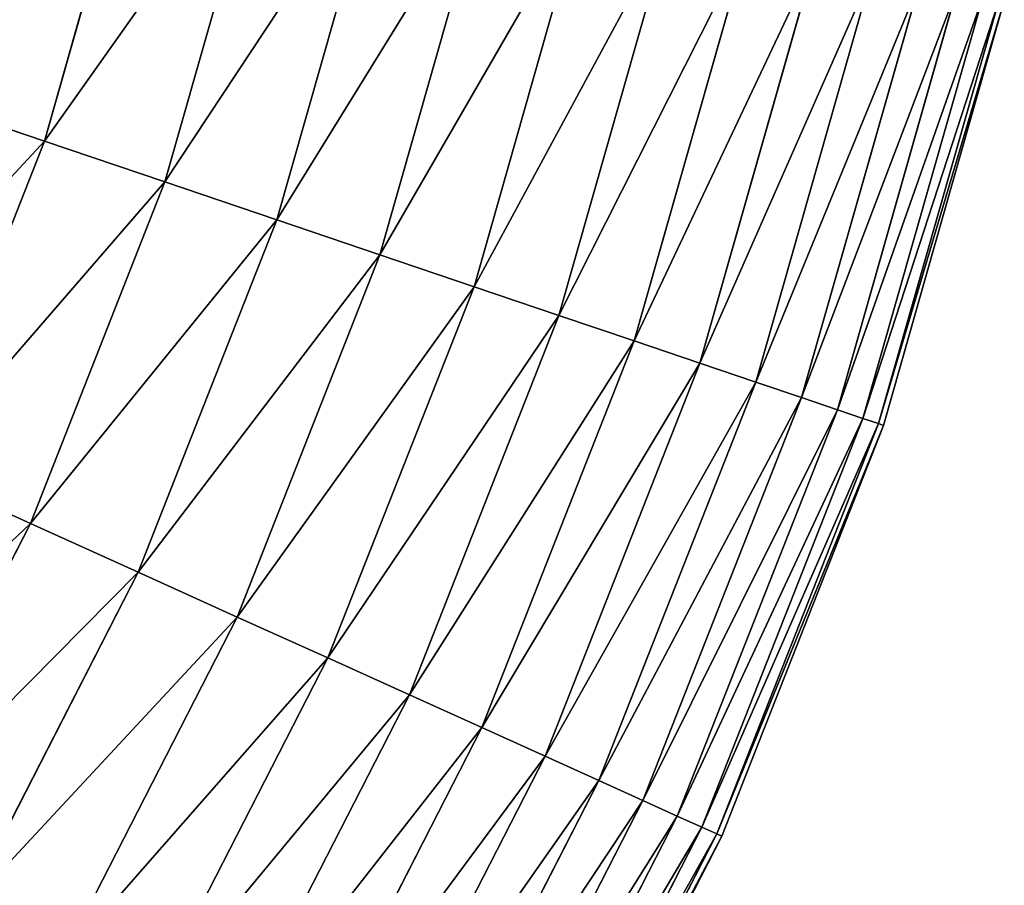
# Model space of a CAD drawing. Extents: x 5 to 635, y -14 to 121.
# Tile 416 of 453: x 623 to 634, y 32 to 42. Entities that reach past the tile are written whole.
import ezdxf

# ---------------------------------------------------------------- set-up
doc = ezdxf.new("R2010")
doc.units = 0
doc.layers.get('0').update_dxf_attribs({"color": 13, "linetype": 'CONTINUOUS'})

# ---------------------------------------------------------------- blocks, each defined once
blk = doc.blocks.new('COMPONENT_4')
for p, q in [((88.003, 37.1, 20.155), (89.082, 40.89, 20.155)), ((88.003, 37.1, 79.725), (89.082, 40.89, 79.725)), ((89.343, 36.647, 22.161), (90.46, 40.569, 22.161)), ((89.343, 36.647, 77.718), (90.46, 40.569, 77.718)), ((90.588, 36.225, 24.235), (91.74, 40.272, 24.235)), ((90.588, 36.225, 75.645), (91.74, 40.272, 75.645)), ((91.735, 35.837, 26.37), (92.92, 39.998, 26.37)), ((91.735, 35.837, 73.51), (92.92, 39.998, 73.51)), ((92.782, 35.482, 28.562), (93.996, 39.748, 28.562)), ((92.782, 35.482, 71.318), (93.996, 39.748, 71.318)), ((93.725, 35.163, 30.806), (94.966, 39.523, 30.806)), ((93.725, 35.163, 69.074), (94.966, 39.523, 69.074)), ((94.562, 34.88, 33.095), (95.827, 39.323, 33.095)), ((94.562, 34.88, 66.784), (95.827, 39.323, 66.784)), ((95.292, 34.632, 35.426), (96.578, 39.148, 35.426)), ((95.292, 34.632, 64.454), (96.578, 39.148, 64.454)), ((95.913, 34.422, 37.791), (97.216, 39, 37.791)), ((95.913, 34.422, 62.089), (97.216, 39, 62.089)), ((96.423, 34.25, 40.185), (97.741, 38.878, 40.185)), ((96.423, 34.25, 59.694), (97.741, 38.878, 59.694)), ((96.821, 34.115, 42.603), (98.15, 38.783, 42.603)), ((96.821, 34.115, 57.276), (98.15, 38.783, 57.276)), ((97.106, 34.018, 45.039), (98.443, 38.715, 45.039)), ((97.106, 34.018, 54.841), (98.443, 38.715, 54.841)), ((97.277, 33.96, 47.486), (98.619, 38.674, 47.486)), ((97.277, 33.96, 52.393), (98.619, 38.674, 52.393)), ((97.334, 33.941, 49.94), (98.678, 38.66, 49.94)), ((86.571, 37.585, 18.22), (88.003, 37.1, 20.155)), ((88.003, 37.1, 79.725), (86.571, 37.585, 81.659)), ((86.558, 33.435, 20.155), (88.003, 37.1, 20.155)), ((86.558, 33.435, 79.725), (88.003, 37.1, 79.725)), ((88.003, 37.1, 20.155), (89.343, 36.647, 22.161)), ((89.343, 36.647, 77.718), (88.003, 37.1, 79.725)), ((87.847, 32.852, 22.161), (89.343, 36.647, 22.161)), ((87.847, 32.852, 77.718), (89.343, 36.647, 77.718)), ((89.343, 36.647, 22.161), (90.588, 36.225, 24.235)), ((90.588, 36.225, 75.645), (89.343, 36.647, 77.718)), ((89.045, 32.31, 24.235), (90.588, 36.225, 24.235)), ((89.045, 32.31, 75.645), (90.588, 36.225, 75.645)), ((90.588, 36.225, 24.235), (91.735, 35.837, 26.37)), ((91.735, 35.837, 73.51), (90.588, 36.225, 75.645)), ((90.148, 31.811, 26.37), (91.735, 35.837, 26.37)), ((90.148, 31.811, 73.51), (91.735, 35.837, 73.51)), ((91.735, 35.837, 26.37), (92.782, 35.482, 28.562)), ((92.782, 35.482, 71.318), (91.735, 35.837, 73.51)), ((91.155, 31.356, 28.562), (92.782, 35.482, 28.562)), ((91.155, 31.356, 71.318), (92.782, 35.482, 71.318)), ((92.782, 35.482, 28.562), (93.725, 35.163, 30.806)), ((93.725, 35.163, 69.074), (92.782, 35.482, 71.318)), ((92.062, 30.946, 30.806), (93.725, 35.163, 30.806)), ((92.062, 30.946, 69.074), (93.725, 35.163, 69.074)), ((93.725, 35.163, 30.806), (94.562, 34.88, 33.095)), ((94.562, 34.88, 66.784), (93.725, 35.163, 69.074)), ((92.868, 30.582, 33.095), (94.562, 34.88, 33.095)), ((92.868, 30.582, 66.784), (94.562, 34.88, 66.784)), ((94.562, 34.88, 33.095), (95.292, 34.632, 35.426)), ((95.292, 34.632, 64.454), (94.562, 34.88, 66.784)), ((93.57, 30.264, 35.426), (95.292, 34.632, 35.426)), ((93.57, 30.264, 64.454), (95.292, 34.632, 64.454)), ((95.292, 34.632, 35.426), (95.913, 34.422, 37.791)), ((95.913, 34.422, 62.089), (95.292, 34.632, 64.454)), ((94.168, 29.994, 37.791), (95.913, 34.422, 37.791)), ((94.168, 29.994, 62.089), (95.913, 34.422, 62.089)), ((95.913, 34.422, 37.791), (96.423, 34.25, 40.185)), ((96.423, 34.25, 59.694), (95.913, 34.422, 62.089)), ((94.658, 29.773, 40.185), (96.423, 34.25, 40.185)), ((94.658, 29.773, 59.694), (96.423, 34.25, 59.694)), ((96.423, 34.25, 40.185), (96.821, 34.115, 42.603)), ((96.821, 34.115, 57.276), (96.423, 34.25, 59.694)), ((95.041, 29.6, 42.603), (96.821, 34.115, 42.603)), ((95.041, 29.6, 57.276), (96.821, 34.115, 57.276)), ((96.821, 34.115, 42.603), (97.106, 34.018, 45.039)), ((97.106, 34.018, 54.841), (96.821, 34.115, 57.276)), ((95.315, 29.476, 45.039), (97.106, 34.018, 45.039)), ((95.315, 29.476, 54.841), (97.106, 34.018, 54.841)), ((95.48, 29.401, 47.486), (97.277, 33.96, 47.486)), ((95.48, 29.401, 52.393), (97.277, 33.96, 52.393)), ((97.106, 34.018, 45.039), (97.277, 33.96, 47.486)), ((97.277, 33.96, 52.393), (97.106, 34.018, 54.841)), ((97.277, 33.96, 47.486), (97.334, 33.941, 49.94)), ((97.334, 33.941, 49.94), (97.277, 33.96, 52.393)), ((95.535, 29.376, 49.94), (97.334, 33.941, 49.94)), ((86.558, 33.435, 20.155), (87.847, 32.852, 22.161)), ((86.558, 33.435, 79.725), (87.847, 32.852, 77.718)), ((85.986, 29.222, 22.161), (87.847, 32.852, 22.161)), ((85.986, 29.222, 77.718), (87.847, 32.852, 77.718)), ((87.847, 32.852, 22.161), (89.045, 32.31, 24.235)), ((87.847, 32.852, 77.718), (89.045, 32.31, 75.645)), ((87.125, 28.566, 24.235), (89.045, 32.31, 24.235)), ((87.125, 28.566, 75.645), (89.045, 32.31, 75.645)), ((89.045, 32.31, 24.235), (90.148, 31.811, 26.37)), ((89.045, 32.31, 75.645), (90.148, 31.811, 73.51)), ((88.175, 27.961, 26.37), (90.148, 31.811, 26.37)), ((88.175, 27.961, 73.51), (90.148, 31.811, 73.51)), ((90.148, 31.811, 26.37), (91.155, 31.356, 28.562)), ((90.148, 31.811, 73.51), (91.155, 31.356, 71.318)), ((89.132, 27.41, 28.562), (91.155, 31.356, 28.562)), ((89.132, 27.41, 71.318), (91.155, 31.356, 71.318)), ((91.155, 31.356, 28.562), (92.062, 30.946, 30.806)), ((91.155, 31.356, 71.318), (92.062, 30.946, 69.074)), ((89.995, 26.912, 30.806), (92.062, 30.946, 30.806)), ((89.995, 26.912, 69.074), (92.062, 30.946, 69.074)), ((92.062, 30.946, 30.806), (92.868, 30.582, 33.095)), ((92.062, 30.946, 69.074), (92.868, 30.582, 66.784)), ((90.761, 26.471, 33.095), (92.868, 30.582, 33.095)), ((90.761, 26.471, 66.784), (92.868, 30.582, 66.784)), ((92.868, 30.582, 33.095), (93.57, 30.264, 35.426)), ((92.868, 30.582, 66.784), (93.57, 30.264, 64.454)), ((91.429, 26.086, 35.426), (93.57, 30.264, 35.426)), ((91.429, 26.086, 64.454), (93.57, 30.264, 64.454)), ((93.57, 30.264, 35.426), (94.168, 29.994, 37.791)), ((93.57, 30.264, 64.454), (94.168, 29.994, 62.089)), ((91.996, 25.759, 37.791), (94.168, 29.994, 37.791)), ((91.996, 25.759, 62.089), (94.168, 29.994, 62.089)), ((94.168, 29.994, 37.791), (94.658, 29.773, 40.185)), ((94.168, 29.994, 62.089), (94.658, 29.773, 59.694)), ((92.463, 25.49, 40.185), (94.658, 29.773, 40.185)), ((92.463, 25.49, 59.694), (94.658, 29.773, 59.694)), ((94.658, 29.773, 40.185), (95.041, 29.6, 42.603)), ((94.658, 29.773, 59.694), (95.041, 29.6, 57.276)), ((92.827, 25.28, 42.603), (95.041, 29.6, 42.603)), ((92.827, 25.28, 57.276), (95.041, 29.6, 57.276)), ((95.041, 29.6, 42.603), (95.315, 29.476, 45.039)), ((95.041, 29.6, 57.276), (95.315, 29.476, 54.841)), ((93.087, 25.13, 45.039), (95.315, 29.476, 45.039)), ((93.087, 25.13, 54.841), (95.315, 29.476, 54.841)), ((95.315, 29.476, 45.039), (95.48, 29.401, 47.486)), ((95.315, 29.476, 54.841), (95.48, 29.401, 52.393)), ((93.244, 25.04, 47.486), (95.48, 29.401, 47.486)), ((93.244, 25.04, 52.393), (95.48, 29.401, 52.393)), ((93.296, 25.01, 49.94), (95.535, 29.376, 49.94)), ((95.48, 29.401, 47.486), (95.535, 29.376, 49.94)), ((95.48, 29.401, 52.393), (95.535, 29.376, 49.94))]:
    blk.add_line(p, q)
mesh = blk.add_polyface()
corners = [(86.571, 37.585, 18.22), (89.082, 40.89, 20.155), (88.003, 37.1, 20.155), (87.609, 41.232, 18.22)]
mesh.append_faces([[corners[k] for k in face] for face in [(0, 1, 2), (1, 0, 3)]], dxfattribs={"vtx0": -1})
mesh = blk.add_polyface()
corners = [(89.082, 40.89, 79.725), (86.571, 37.585, 81.659), (88.003, 37.1, 79.725), (87.609, 41.232, 81.659)]
mesh.append_faces([[corners[k] for k in face] for face in [(0, 1, 2), (1, 0, 3)]], dxfattribs={"vtx0": -1})
mesh = blk.add_polyface()
corners = [(88.003, 37.1, 20.155), (90.46, 40.569, 22.161), (89.343, 36.647, 22.161), (89.082, 40.89, 20.155)]
mesh.append_faces([[corners[k] for k in face] for face in [(0, 1, 2), (1, 0, 3)]], dxfattribs={"vtx0": -1})
mesh = blk.add_polyface()
corners = [(90.46, 40.569, 77.718), (88.003, 37.1, 79.725), (89.343, 36.647, 77.718), (89.082, 40.89, 79.725)]
mesh.append_faces([[corners[k] for k in face] for face in [(0, 1, 2), (1, 0, 3)]], dxfattribs={"vtx0": -1})
mesh = blk.add_polyface()
corners = [(89.343, 36.647, 22.161), (91.74, 40.272, 24.235), (90.588, 36.225, 24.235), (90.46, 40.569, 22.161)]
mesh.append_faces([[corners[k] for k in face] for face in [(0, 1, 2), (1, 0, 3)]], dxfattribs={"vtx0": -1})
mesh = blk.add_polyface()
corners = [(91.74, 40.272, 75.645), (89.343, 36.647, 77.718), (90.588, 36.225, 75.645), (90.46, 40.569, 77.718)]
mesh.append_faces([[corners[k] for k in face] for face in [(0, 1, 2), (1, 0, 3)]], dxfattribs={"vtx0": -1})
mesh = blk.add_polyface()
corners = [(90.588, 36.225, 24.235), (92.92, 39.998, 26.37), (91.735, 35.837, 26.37), (91.74, 40.272, 24.235)]
mesh.append_faces([[corners[k] for k in face] for face in [(0, 1, 2), (1, 0, 3)]], dxfattribs={"vtx0": -1})
mesh = blk.add_polyface()
corners = [(92.92, 39.998, 73.51), (90.588, 36.225, 75.645), (91.735, 35.837, 73.51), (91.74, 40.272, 75.645)]
mesh.append_faces([[corners[k] for k in face] for face in [(0, 1, 2), (1, 0, 3)]], dxfattribs={"vtx0": -1})
mesh = blk.add_polyface()
corners = [(91.735, 35.837, 26.37), (93.996, 39.748, 28.562), (92.782, 35.482, 28.562), (92.92, 39.998, 26.37)]
mesh.append_faces([[corners[k] for k in face] for face in [(0, 1, 2), (1, 0, 3)]], dxfattribs={"vtx0": -1})
mesh = blk.add_polyface()
corners = [(93.996, 39.748, 71.318), (91.735, 35.837, 73.51), (92.782, 35.482, 71.318), (92.92, 39.998, 73.51)]
mesh.append_faces([[corners[k] for k in face] for face in [(0, 1, 2), (1, 0, 3)]], dxfattribs={"vtx0": -1})
mesh = blk.add_polyface()
corners = [(92.782, 35.482, 28.562), (94.966, 39.523, 30.806), (93.725, 35.163, 30.806), (93.996, 39.748, 28.562)]
mesh.append_faces([[corners[k] for k in face] for face in [(0, 1, 2), (1, 0, 3)]], dxfattribs={"vtx0": -1})
mesh = blk.add_polyface()
corners = [(94.966, 39.523, 69.074), (92.782, 35.482, 71.318), (93.725, 35.163, 69.074), (93.996, 39.748, 71.318)]
mesh.append_faces([[corners[k] for k in face] for face in [(0, 1, 2), (1, 0, 3)]], dxfattribs={"vtx0": -1})
mesh = blk.add_polyface()
corners = [(93.725, 35.163, 30.806), (95.827, 39.323, 33.095), (94.562, 34.88, 33.095), (94.966, 39.523, 30.806)]
mesh.append_faces([[corners[k] for k in face] for face in [(0, 1, 2), (1, 0, 3)]], dxfattribs={"vtx0": -1})
mesh = blk.add_polyface()
corners = [(95.827, 39.323, 66.784), (93.725, 35.163, 69.074), (94.562, 34.88, 66.784), (94.966, 39.523, 69.074)]
mesh.append_faces([[corners[k] for k in face] for face in [(0, 1, 2), (1, 0, 3)]], dxfattribs={"vtx0": -1})
mesh = blk.add_polyface()
corners = [(94.562, 34.88, 33.095), (96.578, 39.148, 35.426), (95.292, 34.632, 35.426), (95.827, 39.323, 33.095)]
mesh.append_faces([[corners[k] for k in face] for face in [(0, 1, 2), (1, 0, 3)]], dxfattribs={"vtx0": -1})
mesh = blk.add_polyface()
corners = [(96.578, 39.148, 64.454), (94.562, 34.88, 66.784), (95.292, 34.632, 64.454), (95.827, 39.323, 66.784)]
mesh.append_faces([[corners[k] for k in face] for face in [(0, 1, 2), (1, 0, 3)]], dxfattribs={"vtx0": -1})
mesh = blk.add_polyface()
corners = [(95.292, 34.632, 35.426), (97.216, 39, 37.791), (95.913, 34.422, 37.791), (96.578, 39.148, 35.426)]
mesh.append_faces([[corners[k] for k in face] for face in [(0, 1, 2), (1, 0, 3)]], dxfattribs={"vtx0": -1})
mesh = blk.add_polyface()
corners = [(97.216, 39, 62.089), (95.292, 34.632, 64.454), (95.913, 34.422, 62.089), (96.578, 39.148, 64.454)]
mesh.append_faces([[corners[k] for k in face] for face in [(0, 1, 2), (1, 0, 3)]], dxfattribs={"vtx0": -1})
mesh = blk.add_polyface()
corners = [(95.913, 34.422, 37.791), (97.741, 38.878, 40.185), (96.423, 34.25, 40.185), (97.216, 39, 37.791)]
mesh.append_faces([[corners[k] for k in face] for face in [(0, 1, 2), (1, 0, 3)]], dxfattribs={"vtx0": -1})
mesh = blk.add_polyface()
corners = [(97.741, 38.878, 59.694), (95.913, 34.422, 62.089), (96.423, 34.25, 59.694), (97.216, 39, 62.089)]
mesh.append_faces([[corners[k] for k in face] for face in [(0, 1, 2), (1, 0, 3)]], dxfattribs={"vtx0": -1})
mesh = blk.add_polyface()
corners = [(96.423, 34.25, 40.185), (98.15, 38.783, 42.603), (96.821, 34.115, 42.603), (97.741, 38.878, 40.185)]
mesh.append_faces([[corners[k] for k in face] for face in [(0, 1, 2), (1, 0, 3)]], dxfattribs={"vtx0": -1})
mesh = blk.add_polyface()
corners = [(98.15, 38.783, 57.276), (96.423, 34.25, 59.694), (96.821, 34.115, 57.276), (97.741, 38.878, 59.694)]
mesh.append_faces([[corners[k] for k in face] for face in [(0, 1, 2), (1, 0, 3)]], dxfattribs={"vtx0": -1})
mesh = blk.add_polyface()
corners = [(96.821, 34.115, 42.603), (98.443, 38.715, 45.039), (97.106, 34.018, 45.039), (98.15, 38.783, 42.603)]
mesh.append_faces([[corners[k] for k in face] for face in [(0, 1, 2), (1, 0, 3)]], dxfattribs={"vtx0": -1})
mesh = blk.add_polyface()
corners = [(98.443, 38.715, 54.841), (96.821, 34.115, 57.276), (97.106, 34.018, 54.841), (98.15, 38.783, 57.276)]
mesh.append_faces([[corners[k] for k in face] for face in [(0, 1, 2), (1, 0, 3)]], dxfattribs={"vtx0": -1})
mesh = blk.add_polyface()
corners = [(97.106, 34.018, 45.039), (98.619, 38.674, 47.486), (97.277, 33.96, 47.486), (98.443, 38.715, 45.039)]
mesh.append_faces([[corners[k] for k in face] for face in [(0, 1, 2), (1, 0, 3)]], dxfattribs={"vtx0": -1})
mesh = blk.add_polyface()
corners = [(98.619, 38.674, 52.393), (97.106, 34.018, 54.841), (97.277, 33.96, 52.393), (98.443, 38.715, 54.841)]
mesh.append_faces([[corners[k] for k in face] for face in [(0, 1, 2), (1, 0, 3)]], dxfattribs={"vtx0": -1})
mesh = blk.add_polyface()
corners = [(97.277, 33.96, 47.486), (98.678, 38.66, 49.94), (97.334, 33.941, 49.94), (98.619, 38.674, 47.486)]
mesh.append_faces([[corners[k] for k in face] for face in [(0, 1, 2), (1, 0, 3)]], dxfattribs={"vtx0": -1})
mesh = blk.add_polyface()
corners = [(98.678, 38.66, 49.94), (97.277, 33.96, 52.393), (97.334, 33.941, 49.94), (98.619, 38.674, 52.393)]
mesh.append_faces([[corners[k] for k in face] for face in [(0, 1, 2), (1, 0, 3)]], dxfattribs={"vtx0": -1})
mesh = blk.add_polyface()
corners = [(85.18, 34.058, 18.22), (88.003, 37.1, 20.155), (86.558, 33.435, 20.155), (86.571, 37.585, 18.22)]
mesh.append_faces([[corners[k] for k in face] for face in [(0, 1, 2), (1, 0, 3)]], dxfattribs={"vtx0": -1})
mesh = blk.add_polyface()
corners = [(88.003, 37.1, 79.725), (85.18, 34.058, 81.659), (86.558, 33.435, 79.725), (86.571, 37.585, 81.659)]
mesh.append_faces([[corners[k] for k in face] for face in [(0, 1, 2), (1, 0, 3)]], dxfattribs={"vtx0": -1})
mesh = blk.add_polyface()
corners = [(86.558, 33.435, 20.155), (89.343, 36.647, 22.161), (87.847, 32.852, 22.161), (88.003, 37.1, 20.155)]
mesh.append_faces([[corners[k] for k in face] for face in [(0, 1, 2), (1, 0, 3)]], dxfattribs={"vtx0": -1})
mesh = blk.add_polyface()
corners = [(89.343, 36.647, 77.718), (86.558, 33.435, 79.725), (87.847, 32.852, 77.718), (88.003, 37.1, 79.725)]
mesh.append_faces([[corners[k] for k in face] for face in [(0, 1, 2), (1, 0, 3)]], dxfattribs={"vtx0": -1})
mesh = blk.add_polyface()
corners = [(87.847, 32.852, 22.161), (90.588, 36.225, 24.235), (89.045, 32.31, 24.235), (89.343, 36.647, 22.161)]
mesh.append_faces([[corners[k] for k in face] for face in [(0, 1, 2), (1, 0, 3)]], dxfattribs={"vtx0": -1})
mesh = blk.add_polyface()
corners = [(90.588, 36.225, 75.645), (87.847, 32.852, 77.718), (89.045, 32.31, 75.645), (89.343, 36.647, 77.718)]
mesh.append_faces([[corners[k] for k in face] for face in [(0, 1, 2), (1, 0, 3)]], dxfattribs={"vtx0": -1})
mesh = blk.add_polyface()
corners = [(89.045, 32.31, 24.235), (91.735, 35.837, 26.37), (90.148, 31.811, 26.37), (90.588, 36.225, 24.235)]
mesh.append_faces([[corners[k] for k in face] for face in [(0, 1, 2), (1, 0, 3)]], dxfattribs={"vtx0": -1})
mesh = blk.add_polyface()
corners = [(91.735, 35.837, 73.51), (89.045, 32.31, 75.645), (90.148, 31.811, 73.51), (90.588, 36.225, 75.645)]
mesh.append_faces([[corners[k] for k in face] for face in [(0, 1, 2), (1, 0, 3)]], dxfattribs={"vtx0": -1})
mesh = blk.add_polyface()
corners = [(90.148, 31.811, 26.37), (92.782, 35.482, 28.562), (91.155, 31.356, 28.562), (91.735, 35.837, 26.37)]
mesh.append_faces([[corners[k] for k in face] for face in [(0, 1, 2), (1, 0, 3)]], dxfattribs={"vtx0": -1})
mesh = blk.add_polyface()
corners = [(92.782, 35.482, 71.318), (90.148, 31.811, 73.51), (91.155, 31.356, 71.318), (91.735, 35.837, 73.51)]
mesh.append_faces([[corners[k] for k in face] for face in [(0, 1, 2), (1, 0, 3)]], dxfattribs={"vtx0": -1})
mesh = blk.add_polyface()
corners = [(91.155, 31.356, 28.562), (93.725, 35.163, 30.806), (92.062, 30.946, 30.806), (92.782, 35.482, 28.562)]
mesh.append_faces([[corners[k] for k in face] for face in [(0, 1, 2), (1, 0, 3)]], dxfattribs={"vtx0": -1})
mesh = blk.add_polyface()
corners = [(93.725, 35.163, 69.074), (91.155, 31.356, 71.318), (92.062, 30.946, 69.074), (92.782, 35.482, 71.318)]
mesh.append_faces([[corners[k] for k in face] for face in [(0, 1, 2), (1, 0, 3)]], dxfattribs={"vtx0": -1})
mesh = blk.add_polyface()
corners = [(92.062, 30.946, 30.806), (94.562, 34.88, 33.095), (92.868, 30.582, 33.095), (93.725, 35.163, 30.806)]
mesh.append_faces([[corners[k] for k in face] for face in [(0, 1, 2), (1, 0, 3)]], dxfattribs={"vtx0": -1})
mesh = blk.add_polyface()
corners = [(94.562, 34.88, 66.784), (92.062, 30.946, 69.074), (92.868, 30.582, 66.784), (93.725, 35.163, 69.074)]
mesh.append_faces([[corners[k] for k in face] for face in [(0, 1, 2), (1, 0, 3)]], dxfattribs={"vtx0": -1})
mesh = blk.add_polyface()
corners = [(92.868, 30.582, 33.095), (95.292, 34.632, 35.426), (93.57, 30.264, 35.426), (94.562, 34.88, 33.095)]
mesh.append_faces([[corners[k] for k in face] for face in [(0, 1, 2), (1, 0, 3)]], dxfattribs={"vtx0": -1})
mesh = blk.add_polyface()
corners = [(95.292, 34.632, 64.454), (92.868, 30.582, 66.784), (93.57, 30.264, 64.454), (94.562, 34.88, 66.784)]
mesh.append_faces([[corners[k] for k in face] for face in [(0, 1, 2), (1, 0, 3)]], dxfattribs={"vtx0": -1})
mesh = blk.add_polyface()
corners = [(93.57, 30.264, 35.426), (95.913, 34.422, 37.791), (94.168, 29.994, 37.791), (95.292, 34.632, 35.426)]
mesh.append_faces([[corners[k] for k in face] for face in [(0, 1, 2), (1, 0, 3)]], dxfattribs={"vtx0": -1})
mesh = blk.add_polyface()
corners = [(95.913, 34.422, 62.089), (93.57, 30.264, 64.454), (94.168, 29.994, 62.089), (95.292, 34.632, 64.454)]
mesh.append_faces([[corners[k] for k in face] for face in [(0, 1, 2), (1, 0, 3)]], dxfattribs={"vtx0": -1})
mesh = blk.add_polyface()
corners = [(94.168, 29.994, 37.791), (96.423, 34.25, 40.185), (94.658, 29.773, 40.185), (95.913, 34.422, 37.791)]
mesh.append_faces([[corners[k] for k in face] for face in [(0, 1, 2), (1, 0, 3)]], dxfattribs={"vtx0": -1})
mesh = blk.add_polyface()
corners = [(96.423, 34.25, 59.694), (94.168, 29.994, 62.089), (94.658, 29.773, 59.694), (95.913, 34.422, 62.089)]
mesh.append_faces([[corners[k] for k in face] for face in [(0, 1, 2), (1, 0, 3)]], dxfattribs={"vtx0": -1})
mesh = blk.add_polyface()
corners = [(94.658, 29.773, 40.185), (96.821, 34.115, 42.603), (95.041, 29.6, 42.603), (96.423, 34.25, 40.185)]
mesh.append_faces([[corners[k] for k in face] for face in [(0, 1, 2), (1, 0, 3)]], dxfattribs={"vtx0": -1})
mesh = blk.add_polyface()
corners = [(96.821, 34.115, 57.276), (94.658, 29.773, 59.694), (95.041, 29.6, 57.276), (96.423, 34.25, 59.694)]
mesh.append_faces([[corners[k] for k in face] for face in [(0, 1, 2), (1, 0, 3)]], dxfattribs={"vtx0": -1})
mesh = blk.add_polyface()
corners = [(95.041, 29.6, 42.603), (97.106, 34.018, 45.039), (95.315, 29.476, 45.039), (96.821, 34.115, 42.603)]
mesh.append_faces([[corners[k] for k in face] for face in [(0, 1, 2), (1, 0, 3)]], dxfattribs={"vtx0": -1})
mesh = blk.add_polyface()
corners = [(97.106, 34.018, 54.841), (95.041, 29.6, 57.276), (95.315, 29.476, 54.841), (96.821, 34.115, 57.276)]
mesh.append_faces([[corners[k] for k in face] for face in [(0, 1, 2), (1, 0, 3)]], dxfattribs={"vtx0": -1})
mesh = blk.add_polyface()
corners = [(95.315, 29.476, 45.039), (97.277, 33.96, 47.486), (95.48, 29.401, 47.486), (97.106, 34.018, 45.039)]
mesh.append_faces([[corners[k] for k in face] for face in [(0, 1, 2), (1, 0, 3)]], dxfattribs={"vtx0": -1})
mesh = blk.add_polyface()
corners = [(97.277, 33.96, 52.393), (95.315, 29.476, 54.841), (95.48, 29.401, 52.393), (97.106, 34.018, 54.841)]
mesh.append_faces([[corners[k] for k in face] for face in [(0, 1, 2), (1, 0, 3)]], dxfattribs={"vtx0": -1})
mesh = blk.add_polyface()
corners = [(95.48, 29.401, 47.486), (97.334, 33.941, 49.94), (95.535, 29.376, 49.94), (97.277, 33.96, 47.486)]
mesh.append_faces([[corners[k] for k in face] for face in [(0, 1, 2), (1, 0, 3)]], dxfattribs={"vtx0": -1})
mesh = blk.add_polyface()
corners = [(97.334, 33.941, 49.94), (95.48, 29.401, 52.393), (95.535, 29.376, 49.94), (97.277, 33.96, 52.393)]
mesh.append_faces([[corners[k] for k in face] for face in [(0, 1, 2), (1, 0, 3)]], dxfattribs={"vtx0": -1})
mesh = blk.add_polyface()
corners = [(84.761, 29.929, 20.155), (87.847, 32.852, 22.161), (85.986, 29.222, 22.161), (86.558, 33.435, 20.155)]
mesh.append_faces([[corners[k] for k in face] for face in [(0, 1, 2), (1, 0, 3)]], dxfattribs={"vtx0": -1})
mesh = blk.add_polyface()
corners = [(87.847, 32.852, 77.718), (84.761, 29.929, 79.725), (85.986, 29.222, 77.718), (86.558, 33.435, 79.725)]
mesh.append_faces([[corners[k] for k in face] for face in [(0, 1, 2), (1, 0, 3)]], dxfattribs={"vtx0": -1})
mesh = blk.add_polyface()
corners = [(85.986, 29.222, 22.161), (89.045, 32.31, 24.235), (87.125, 28.566, 24.235), (87.847, 32.852, 22.161)]
mesh.append_faces([[corners[k] for k in face] for face in [(0, 1, 2), (1, 0, 3)]], dxfattribs={"vtx0": -1})
mesh = blk.add_polyface()
corners = [(89.045, 32.31, 75.645), (85.986, 29.222, 77.718), (87.125, 28.566, 75.645), (87.847, 32.852, 77.718)]
mesh.append_faces([[corners[k] for k in face] for face in [(0, 1, 2), (1, 0, 3)]], dxfattribs={"vtx0": -1})
mesh = blk.add_polyface()
corners = [(87.125, 28.566, 24.235), (90.148, 31.811, 26.37), (88.175, 27.961, 26.37), (89.045, 32.31, 24.235)]
mesh.append_faces([[corners[k] for k in face] for face in [(0, 1, 2), (1, 0, 3)]], dxfattribs={"vtx0": -1})
mesh = blk.add_polyface()
corners = [(90.148, 31.811, 73.51), (87.125, 28.566, 75.645), (88.175, 27.961, 73.51), (89.045, 32.31, 75.645)]
mesh.append_faces([[corners[k] for k in face] for face in [(0, 1, 2), (1, 0, 3)]], dxfattribs={"vtx0": -1})
mesh = blk.add_polyface()
corners = [(88.175, 27.961, 26.37), (91.155, 31.356, 28.562), (89.132, 27.41, 28.562), (90.148, 31.811, 26.37)]
mesh.append_faces([[corners[k] for k in face] for face in [(0, 1, 2), (1, 0, 3)]], dxfattribs={"vtx0": -1})
mesh = blk.add_polyface()
corners = [(91.155, 31.356, 71.318), (88.175, 27.961, 73.51), (89.132, 27.41, 71.318), (90.148, 31.811, 73.51)]
mesh.append_faces([[corners[k] for k in face] for face in [(0, 1, 2), (1, 0, 3)]], dxfattribs={"vtx0": -1})
mesh = blk.add_polyface()
corners = [(89.132, 27.41, 28.562), (92.062, 30.946, 30.806), (89.995, 26.912, 30.806), (91.155, 31.356, 28.562)]
mesh.append_faces([[corners[k] for k in face] for face in [(0, 1, 2), (1, 0, 3)]], dxfattribs={"vtx0": -1})
mesh = blk.add_polyface()
corners = [(92.062, 30.946, 69.074), (89.132, 27.41, 71.318), (89.995, 26.912, 69.074), (91.155, 31.356, 71.318)]
mesh.append_faces([[corners[k] for k in face] for face in [(0, 1, 2), (1, 0, 3)]], dxfattribs={"vtx0": -1})
mesh = blk.add_polyface()
corners = [(89.995, 26.912, 30.806), (92.868, 30.582, 33.095), (90.761, 26.471, 33.095), (92.062, 30.946, 30.806)]
mesh.append_faces([[corners[k] for k in face] for face in [(0, 1, 2), (1, 0, 3)]], dxfattribs={"vtx0": -1})
mesh = blk.add_polyface()
corners = [(92.868, 30.582, 66.784), (89.995, 26.912, 69.074), (90.761, 26.471, 66.784), (92.062, 30.946, 69.074)]
mesh.append_faces([[corners[k] for k in face] for face in [(0, 1, 2), (1, 0, 3)]], dxfattribs={"vtx0": -1})
mesh = blk.add_polyface()
corners = [(90.761, 26.471, 33.095), (93.57, 30.264, 35.426), (91.429, 26.086, 35.426), (92.868, 30.582, 33.095)]
mesh.append_faces([[corners[k] for k in face] for face in [(0, 1, 2), (1, 0, 3)]], dxfattribs={"vtx0": -1})
mesh = blk.add_polyface()
corners = [(93.57, 30.264, 64.454), (90.761, 26.471, 66.784), (91.429, 26.086, 64.454), (92.868, 30.582, 66.784)]
mesh.append_faces([[corners[k] for k in face] for face in [(0, 1, 2), (1, 0, 3)]], dxfattribs={"vtx0": -1})
mesh = blk.add_polyface()
corners = [(91.429, 26.086, 35.426), (94.168, 29.994, 37.791), (91.996, 25.759, 37.791), (93.57, 30.264, 35.426)]
mesh.append_faces([[corners[k] for k in face] for face in [(0, 1, 2), (1, 0, 3)]], dxfattribs={"vtx0": -1})
mesh = blk.add_polyface()
corners = [(94.168, 29.994, 62.089), (91.429, 26.086, 64.454), (91.996, 25.759, 62.089), (93.57, 30.264, 64.454)]
mesh.append_faces([[corners[k] for k in face] for face in [(0, 1, 2), (1, 0, 3)]], dxfattribs={"vtx0": -1})
mesh = blk.add_polyface()
corners = [(91.996, 25.759, 37.791), (94.658, 29.773, 40.185), (92.463, 25.49, 40.185), (94.168, 29.994, 37.791)]
mesh.append_faces([[corners[k] for k in face] for face in [(0, 1, 2), (1, 0, 3)]], dxfattribs={"vtx0": -1})
mesh = blk.add_polyface()
corners = [(94.658, 29.773, 59.694), (91.996, 25.759, 62.089), (92.463, 25.49, 59.694), (94.168, 29.994, 62.089)]
mesh.append_faces([[corners[k] for k in face] for face in [(0, 1, 2), (1, 0, 3)]], dxfattribs={"vtx0": -1})
mesh = blk.add_polyface()
corners = [(92.463, 25.49, 40.185), (95.041, 29.6, 42.603), (92.827, 25.28, 42.603), (94.658, 29.773, 40.185)]
mesh.append_faces([[corners[k] for k in face] for face in [(0, 1, 2), (1, 0, 3)]], dxfattribs={"vtx0": -1})
mesh = blk.add_polyface()
corners = [(95.041, 29.6, 57.276), (92.463, 25.49, 59.694), (92.827, 25.28, 57.276), (94.658, 29.773, 59.694)]
mesh.append_faces([[corners[k] for k in face] for face in [(0, 1, 2), (1, 0, 3)]], dxfattribs={"vtx0": -1})
mesh = blk.add_polyface()
corners = [(92.827, 25.28, 42.603), (95.315, 29.476, 45.039), (93.087, 25.13, 45.039), (95.041, 29.6, 42.603)]
mesh.append_faces([[corners[k] for k in face] for face in [(0, 1, 2), (1, 0, 3)]], dxfattribs={"vtx0": -1})
mesh = blk.add_polyface()
corners = [(95.315, 29.476, 54.841), (92.827, 25.28, 57.276), (93.087, 25.13, 54.841), (95.041, 29.6, 57.276)]
mesh.append_faces([[corners[k] for k in face] for face in [(0, 1, 2), (1, 0, 3)]], dxfattribs={"vtx0": -1})
mesh = blk.add_polyface()
corners = [(93.087, 25.13, 45.039), (95.48, 29.401, 47.486), (93.244, 25.04, 47.486), (95.315, 29.476, 45.039)]
mesh.append_faces([[corners[k] for k in face] for face in [(0, 1, 2), (1, 0, 3)]], dxfattribs={"vtx0": -1})
mesh = blk.add_polyface()
corners = [(95.48, 29.401, 52.393), (93.087, 25.13, 54.841), (93.244, 25.04, 52.393), (95.315, 29.476, 54.841)]
mesh.append_faces([[corners[k] for k in face] for face in [(0, 1, 2), (1, 0, 3)]], dxfattribs={"vtx0": -1})
mesh = blk.add_polyface()
corners = [(93.244, 25.04, 47.486), (95.535, 29.376, 49.94), (93.296, 25.01, 49.94), (95.48, 29.401, 47.486)]
mesh.append_faces([[corners[k] for k in face] for face in [(0, 1, 2), (1, 0, 3)]], dxfattribs={"vtx0": -1})
mesh = blk.add_polyface()
corners = [(95.535, 29.376, 49.94), (93.244, 25.04, 52.393), (93.296, 25.01, 49.94), (95.48, 29.401, 52.393)]
mesh.append_faces([[corners[k] for k in face] for face in [(0, 1, 2), (1, 0, 3)]], dxfattribs={"vtx0": -1})
blk = doc.blocks.new('COMPONENT_5')
blk.add_blockref('COMPONENT_4', (0, 0))
blk = doc.blocks.new('GROUP_3')
blk.add_blockref('COMPONENT_5', (530, 1.542))

msp = doc.modelspace()

# ---------------------------------------------------------------- block references
msp.add_blockref('GROUP_3', (5.278, 2.031, 2.908))

doc.saveas('drawing.dxf')
